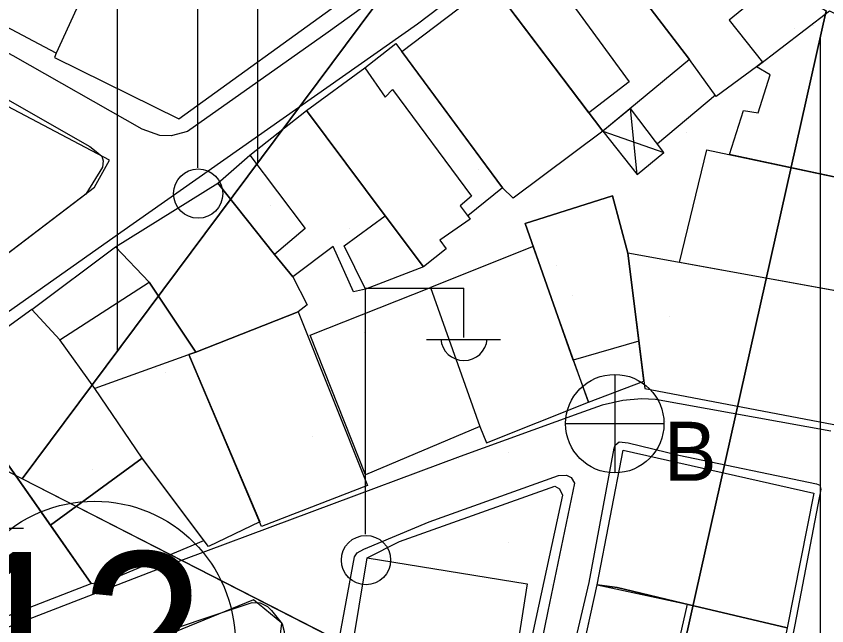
# Model space of a CAD drawing. Extents: x 417997 to 421451, y 4451742 to 4455216.
# Drawn here: x 420560.6 to 420618.3, y 4453187.8 to 4453231.1 of the extents above; entities that cross this region are included whole.
import ezdxf

# ---------------------------------------------------------------- set-up
doc = ezdxf.new("R2010")
doc.units = 0
for name, color, linetype in [('ADA', 7, 'Continuous'), ('ADAKENARI', 7, 'Continuous'), ('B_Mesken', 7, 'Continuous'), ('B_Sundurma', 7, 'Continuous'), ('B_Teras', 7, 'Continuous'), ('Default', 7, 'Continuous'), ('KD_DAIRE', 7, 'Continuous'), ('KD_YGEN', 7, 'Continuous'), ('PL_AYA_PARK_DINLENME', 7, 'Continuous'), ('PL_KON_MEV_350', 7, 'Continuous'), ('S_Elektrik_Diregi', 7, 'Continuous'), ('S_Rogar_Kapagi_Buski', 7, 'Continuous'), ('Sinir_Duvar_tek_tarafa_ait', 7, 'Continuous'), ('Sinir_Tel_bir_taraf', 7, 'Continuous'), ('TR_ORTAYOGUNKONUT', 7, 'Continuous'), ('TR_PARKALANI', 7, 'Continuous'), ('Yol_Sose', 7, 'Continuous')]:
    doc.layers.add(name, color=color, linetype=linetype)

# ---------------------------------------------------------------- blocks, each defined once
blk = doc.blocks.new('POINT_DISPLAY')
at = {"layer": 'Default'}
blk.add_line((0, 0), (0, 0), dxfattribs=at)

msp = doc.modelspace()

# ---------------------------------------------------------------- linework, layer by layer
at = {"layer": 'ADA'}
for p, q in [((420561.071, 4453198.235), (420595.111, 4453243.909)), ((420561.071, 4453198.235), (420595.111, 4453243.909)), ((420618.239, 4453231.518), (420605.343, 4453173.914)), ((420618.239, 4453231.518), (420605.343, 4453173.914))]:
    msp.add_line(p, q, dxfattribs=at)
at = {"layer": 'ADAKENARI'}
for p, q in [((420561.071, 4453198.235), (420522.033, 4453218.208)), ((420561.071, 4453198.235), (420522.033, 4453218.208)), ((420597.437, 4453179.63), (420561.071, 4453198.235)), ((420597.437, 4453179.63), (420561.071, 4453198.235))]:
    msp.add_line(p, q, dxfattribs=at)
at = {"layer": 'B_Mesken'}
for points in [[(420569.132, 4453240.845), (420563.48, 4453228.503), (420555.492, 4453232.748), (420556.556, 4453234.856), (420559.534, 4453240.82), (420561.488, 4453244.658), (420565.013, 4453242.633), (420565.729, 4453243.796), (420569.491, 4453241.558)], [(420614.425, 4453233.388), (420611.335, 4453230.863), (420613.704, 4453227.862), (420613.289, 4453227.543), (420610.419, 4453225.424), (420608.524, 4453228.06), (420600.574, 4453238.445), (420607.128, 4453243.525)], [(420572.207, 4453223.836), (420583.886, 4453232.284), (420577.46, 4453235.908), (420576.407, 4453236.426), (420575.291, 4453234.329), (420572.643, 4453235.619), (420573.784, 4453238.017), (420571.863, 4453238.901), (420572.052, 4453239.225), (420569.132, 4453240.845), (420563.48, 4453228.503), (420563.373, 4453228.203)], [(420600.574, 4453238.445), (420608.524, 4453228.06), (420602.345, 4453222.955), (420594.422, 4453233.472)], [(420602.345, 4453222.955), (420595.967, 4453218.19), (420595.231, 4453218.939), (420588.054, 4453228.638), (420594.422, 4453233.472)], [(420611.35, 4453221.302), (420612.367, 4453224.437), (420613.4, 4453224.26), (420614.254, 4453226.965), (420613.289, 4453227.543), (420618.461, 4453231.522), (420623.822, 4453228.823), (420623.268, 4453225.02), (420624.046, 4453224.855), (420623.763, 4453222.566), (420623.262, 4453222.759), (420622.354, 4453218.95)], [(420585.427, 4453227.458), (420587.645, 4453229.19), (420595.231, 4453218.939), (420592.753, 4453216.93), (420592.922, 4453216.711), (420590.763, 4453215.205), (420591.216, 4453214.604), (420589.592, 4453213.308), (420586.877, 4453216.941), (420581.282, 4453224.43)], [(420551.192, 4453217.019), (420550.091, 4453215.148), (420556.425, 4453211.537), (420566.214, 4453218.97), (420567.279, 4453220.903), (420556.165, 4453226.745), (420554.567, 4453223.655)], [(420585.486, 4453211.733), (420584.622, 4453211.539), (420583.19, 4453214.758), (420580.306, 4453212.6), (420579.007, 4453214.18), (420574.986, 4453219.263), (420577.245, 4453221.263), (420581.282, 4453224.43), (420586.877, 4453216.941), (420589.592, 4453213.308)], [(420607.798, 4453213.622), (420609.74, 4453221.646), (420622.59, 4453218.899), (420620.994, 4453211.235)], [(420567.704, 4453214.737), (420574.986, 4453219.263), (420579.007, 4453214.18), (420580.306, 4453212.6), (420581.331, 4453210.615), (420580.684, 4453210.107), (420573.417, 4453207.253), (420570.09, 4453212.223)], [(420600.236, 4453206.678), (420601.332, 4453203.69), (420605.275, 4453205.191), (420604.921, 4453208.018), (420604.137, 4453214.284), (420603.052, 4453218.352), (420596.834, 4453216.392)], [(420561.761, 4453210.27), (420567.704, 4453214.737), (420570.09, 4453212.223), (420573.417, 4453207.253), (420572.927, 4453207.076), (420577.955, 4453195.173), (420574.312, 4453193.427), (420569.604, 4453199.714), (420566.235, 4453204.656), (420563.744, 4453208.119)], [(420597.408, 4453214.755), (420590.111, 4453211.845), (420593.614, 4453201.969), (420594.092, 4453200.803), (420601.332, 4453203.69)], [(420604.137, 4453214.284), (420605.341, 4453204.671), (420619.154, 4453202.021), (420621.267, 4453211.186)], [(420593.614, 4453201.969), (420585.475, 4453198.526), (420581.548, 4453208.445), (420590.111, 4453211.845)], [(420561.761, 4453210.27), (420555.299, 4453205.62), (420558.728, 4453201.129), (420563.074, 4453194.945), (420569.604, 4453199.714), (420566.235, 4453204.656), (420563.744, 4453208.119)], [(420573.417, 4453207.253), (420580.684, 4453210.107), (420585.617, 4453197.756), (420578.087, 4453194.861), (420572.927, 4453207.076)], [(420544.97, 4453187.253), (420546.476, 4453183.24), (420565.982, 4453190.805), (420558.728, 4453201.129), (420541.923, 4453194.862), (420542.127, 4453194.246)], [(420601.95, 4453190.697), (420603.793, 4453200.285), (420617.362, 4453197.226), (420615.473, 4453187.654), (420608.009, 4453189.4), (420603.377, 4453190.514)], [(420563.074, 4453194.945), (420565.982, 4453190.805), (420567.047, 4453190.947), (420573.991, 4453193.856), (420569.604, 4453199.714)], [(420583.919, 4453182.453), (420585.596, 4453192.628), (420596.963, 4453190.763), (420595.383, 4453180.622)], [(420600.118, 4453182.412), (420601.95, 4453190.697), (420603.377, 4453190.514), (420608.009, 4453189.4), (420615.473, 4453187.654), (420613.753, 4453178.986)], [(420579.025, 4453183.842), (420579.518, 4453187.982), (420577.509, 4453189.626), (420566.912, 4453185.297), (420566.016, 4453182.699), (420564.842, 4453176.503), (420566.095, 4453176.396), (420575.156, 4453175.13), (420577.661, 4453174.752), (420578.452, 4453179.661)]]:
    msp.add_lwpolyline(points, close=True, dxfattribs=at)
at = {"layer": 'B_Sundurma'}
for p, q in [((420604.788, 4453219.886), (420604.314, 4453224.582)), ((420602.345, 4453222.955), (420606.701, 4453221.456))]:
    msp.add_line(p, q, dxfattribs=at)
msp.add_lwpolyline([(420602.345, 4453222.955), (420604.788, 4453219.886), (420606.701, 4453221.456), (420604.314, 4453224.582)], close=True, dxfattribs=at)
at = {"layer": 'B_Teras'}
for points in [[(420598.129, 4453236.468), (420600.587, 4453232.877), (420599.961, 4453232.323), (420604.231, 4453226.477), (420601.355, 4453224.268), (420594.422, 4453233.472)], [(420581.282, 4453224.43), (420585.427, 4453227.458), (420586.883, 4453225.387), (420587.4, 4453225.915), (420593.024, 4453218.343), (420592.202, 4453217.642), (420592.922, 4453216.711), (420590.763, 4453215.205), (420591.216, 4453214.604), (420589.592, 4453213.308)], [(420581.178, 4453216.042), (420579.007, 4453214.18), (420574.986, 4453219.263), (420577.245, 4453221.263)], [(420596.834, 4453216.392), (420603.052, 4453218.352), (420604.137, 4453214.284), (420604.921, 4453208.018), (420600.236, 4453206.678)], [(420589.592, 4453213.308), (420585.486, 4453211.733), (420583.952, 4453214.798), (420586.877, 4453216.941)], [(420570.09, 4453212.223), (420573.417, 4453207.253), (420566.235, 4453204.656), (420563.744, 4453208.119)], [(420608.354, 4453189.32), (420607.347, 4453184.939), (420601.043, 4453186.595), (420601.95, 4453190.697)]]:
    msp.add_lwpolyline(points, close=True, dxfattribs=at)
at = {"layer": 'KD_DAIRE'}
msp.add_circle((420566.212, 4453186.647), 10, dxfattribs=at)
msp.add_circle((420566.212, 4453186.647), 10, dxfattribs=at)
at = {"layer": 'PL_AYA_PARK_DINLENME'}
msp.add_lwpolyline([(420618.239, 4453231.518), (420605.343, 4453173.914), (420604.456, 4453174.758), (420603.536, 4453175.566), (420602.587, 4453176.339), (420601.609, 4453177.075), (420600.603, 4453177.773), (420599.572, 4453178.433), (420598.516, 4453179.052), (420597.437, 4453179.63), (420561.071, 4453198.235), (420595.111, 4453243.909)], close=True, dxfattribs=at)
msp.add_lwpolyline([(420618.239, 4453231.518), (420605.343, 4453173.914), (420604.456, 4453174.758), (420603.536, 4453175.566), (420602.587, 4453176.339), (420601.609, 4453177.075), (420600.603, 4453177.773), (420599.572, 4453178.433), (420598.516, 4453179.052), (420597.437, 4453179.63), (420561.071, 4453198.235), (420595.111, 4453243.909)], close=True, dxfattribs=at)
at = {"layer": 'PL_KON_MEV_350'}
msp.add_lwpolyline([(420711.546, 4452915.465), (420572.374, 4452946.148), (420614.174, 4453144.545), (420614.712, 4453148.056), (420614.858, 4453151.604), (420614.61, 4453155.148), (420613.97, 4453158.642), (420612.948, 4453162.043), (420611.554, 4453165.31), (420609.807, 4453168.403), (420607.728, 4453171.283), (420605.343, 4453173.914), (420618.239, 4453231.518), (420595.111, 4453243.909), (420561.071, 4453198.235), (420522.033, 4453218.208), (420517.833, 4453231.587), (420606.535, 4453398.044), (420620.312, 4453402.668)], dxfattribs=at)
at = {"layer": 'S_Elektrik_Diregi'}
for p, q in [((420573.546, 4453220.358), (420573.546, 4453237.858)), ((420585.478, 4453194.298), (420585.478, 4453211.798)), ((420585.478, 4453211.798), (420592.478, 4453211.798)), ((420592.478, 4453208.298), (420592.478, 4453211.798)), ((420589.818, 4453208.158), (420595.068, 4453208.158)), ((420555.899, 4453194.727), (420561.149, 4453194.727))]:
    msp.add_line(p, q, dxfattribs=at)
for centre in [(420573.582, 4453218.522), (420585.514, 4453192.463)]:
    msp.add_circle(centre, 1.75, dxfattribs=at)
msp.add_arc((420592.479, 4453208.311), 1.658, 184.83843, 355.14641, dxfattribs=at)
at = {"layer": 'S_Rogar_Kapagi_Buski'}
for p, q in [((420603.201, 4453205.663), (420603.201, 4453198.663)), ((420599.701, 4453202.163), (420606.701, 4453202.163))]:
    msp.add_line(p, q, dxfattribs=at)
msp.add_circle((420603.201, 4453202.163), 3.5, dxfattribs=at)
at = {"layer": 'Sinir_Duvar_tek_tarafa_ait'}
msp.add_lwpolyline([(420610.356, 4453225.512), (420606.236, 4453222.066)], dxfattribs=at)
at = {"layer": 'Sinir_Tel_bir_taraf'}
msp.add_lwpolyline([(420585.596, 4453192.628), (420587.901, 4453193.773), (420598.936, 4453197.707), (420599.276, 4453197.531), (420599.479, 4453197.087), (420595.876, 4453180.412), (420595.383, 4453180.622)], dxfattribs=at)
at = {"layer": 'TR_ORTAYOGUNKONUT'}
for p, q in [((420577.833, 4453220.727), (420577.833, 4453344.183)), ((420577.833, 4453220.727), (420577.833, 4453344.183)), ((420567.833, 4453207.309), (420567.833, 4453325.417)), ((420567.833, 4453207.309), (420567.833, 4453325.417)), ((420617.833, 4452936.126), (420617.833, 4453229.705)), ((420617.833, 4452936.126), (420617.833, 4453229.705))]:
    msp.add_line(p, q, dxfattribs=at)
at = {"layer": 'Yol_Sose'}
for points in [[(420479.228, 4453303.744), (420493.444, 4453296.951), (420512.652, 4453286.896), (420529.314, 4453278.019), (420543.831, 4453269.947), (420560.503, 4453261.379), (420576.417, 4453252.174), (420590.254, 4453244.205), (420595.156, 4453241.413), (420595.944, 4453240.707), (420596.134, 4453240.183), (420595.793, 4453239.349), (420582.831, 4453230.009), (420572.823, 4453222.939), (420571.649, 4453222.634), (420570.86, 4453222.65), (420569.605, 4453223.093), (420560.435, 4453228.329), (420546.25, 4453235.974), (420530.529, 4453244.795), (420515.557, 4453252.944), (420500.712, 4453260.713), (420486.682, 4453268.008)], [(420544.803, 4453233.904), (420565.881, 4453221.862), (420566.206, 4453221.61), (420566.718, 4453221.193), (420566.83, 4453220.864), (420566.766, 4453220.394), (420565.598, 4453218.491), (420553.918, 4453209.594), (420553.34, 4453209.372), (420538.845, 4453206.735), (420538.038, 4453206.929), (420511.745, 4453221.672), (420496.528, 4453229.531), (420479.894, 4453238.727), (420479.696, 4453239.344), (420478.545, 4453258.607), (420478.556, 4453267.575), (420478.645, 4453268.003), (420478.731, 4453267.97), (420479.08, 4453268.054), (420491.754, 4453261.632)], [(420450.384, 4453222.566), (420442.969, 4453227.878), (420442.989, 4453228.424), (420448.445, 4453239.305), (420449.249, 4453239.99), (420450.175, 4453240.162), (420456.526, 4453239.974), (420472.543, 4453235.785), (420485.393, 4453231.22), (420507.386, 4453218.95), (420523.181, 4453209.786), (420535.962, 4453202.793), (420537.064, 4453202.315), (420538.699, 4453202.351), (420539.767, 4453202.679), (420554.345, 4453206.085), (420568.085, 4453215.787), (420589.164, 4453230.591), (420615.143, 4453250.282), (420626.447, 4453259.332)], [(420618.575, 4453201.625), (420606.089, 4453203.882), (420605.093, 4453203.936), (420603.778, 4453203.803), (420602.311, 4453203.468), (420600.643, 4453202.885), (420592.213, 4453199.828), (420571.112, 4453191.949), (420543.276, 4453181.203), (420534.248, 4453177.107), (420523.599, 4453171.338), (420522.618, 4453171.148), (420522.05, 4453171.243), (420510.471, 4453178.956), (420493.982, 4453191.626), (420479.091, 4453202.152), (420463.28, 4453213.553)], [(420603.481, 4453129.583), (420598.135, 4453104.597), (420597.903, 4453104.436), (420597.59, 4453104.388), (420597.309, 4453104.413), (420581.971, 4453107.87), (420581.829, 4453107.973), (420581.81, 4453108.439), (420588.508, 4453132.726), (420591.463, 4453146.763), (420594.364, 4453161.059), (420601.379, 4453190.875), (420603.155, 4453200.431), (420603.235, 4453200.642), (420603.525, 4453200.866), (420604.162, 4453200.807), (420607.761, 4453199.923)], [(420607.761, 4453199.923), (420617.557, 4453197.888), (420617.773, 4453197.78), (420617.85, 4453197.499), (420616.015, 4453187.866), (420612.575, 4453170.648)], [(420590.325, 4453147.242), (420587.898, 4453135.475), (420584.332, 4453123.26), (420578.828, 4453109.615), (420578.389, 4453109.48), (420577.803, 4453109.483), (420569.575, 4453112.392), (420569.479, 4453113.166), (420572.457, 4453126.26), (420576.237, 4453145.223), (420579.794, 4453166.201), (420584.697, 4453192.684), (420584.896, 4453192.968), (420585.35, 4453193.236), (420590.013, 4453195.172), (420599.192, 4453198.486), (420599.772, 4453198.49), (420600.113, 4453198.341), (420600.338, 4453197.923), (420598.454, 4453188.832)], [(420569.126, 4453186.664), (420577.429, 4453189.438), (420577.983, 4453189.431), (420578.515, 4453189.169), (420578.802, 4453188.88), (420579.542, 4453187.922), (420579.685, 4453187.372), (420578.279, 4453175.484), (420574.541, 4453154.423), (420570.352, 4453129.879), (420566.648, 4453115.942), (420565.92, 4453115.406), (420565.26, 4453115.453), (420542.036, 4453123.911), (420541.788, 4453124.399), (420541.811, 4453125.013), (420544.029, 4453136.351), (420547.59, 4453156.828), (420551.145, 4453179.368), (420551.472, 4453179.74), (420551.774, 4453179.938), (420564.799, 4453184.93)], [(420598.454, 4453188.832), (420592.653, 4453160.486), (420590.325, 4453147.242)]]:
    msp.add_lwpolyline(points, dxfattribs=at)

# ---------------------------------------------------------------- block references
at = {"layer": 'TR_PARKALANI', "xscale": 0.1, "yscale": 0.10000000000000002}
for p in [(420617.333, 4453230.493), (420617.333, 4453230.493), (420616.001, 4453230.268), (420616.001, 4453230.268), (420586.857, 4453229.233), (420586.857, 4453229.233), (420608.289, 4453222.857), (420608.289, 4453222.857), (420593.517, 4453220.253), (420593.517, 4453220.253), (420578.745, 4453217.648), (420578.745, 4453217.648), (420584.316, 4453216.006), (420584.316, 4453216.006), (420599.088, 4453213.401), (420599.088, 4453213.401), (420600.178, 4453211.273), (420600.178, 4453211.273), (420607.108, 4453209.752), (420607.108, 4453209.752), (420585.406, 4453208.668), (420585.406, 4453208.668), (420570.634, 4453206.063), (420570.634, 4453206.063), (420571.271, 4453205.789), (420571.271, 4453205.789), (420606.838, 4453202.293), (420606.838, 4453202.293), (420581.711, 4453201.234), (420581.711, 4453201.234), (420595.618, 4453200.11), (420595.618, 4453200.11), (420592.066, 4453199.688), (420592.066, 4453199.688), (420566.071, 4453198.914), (420566.071, 4453198.914), (420577.294, 4453197.084), (420577.294, 4453197.084), (420595.615, 4453193.705), (420595.615, 4453193.705), (420598.727, 4453190.708), (420598.727, 4453190.708), (420583.955, 4453188.104), (420583.955, 4453188.104)]:
    msp.add_blockref('POINT_DISPLAY', p, dxfattribs=at)

# ---------------------------------------------------------------- texts
at = {"layer": 'KD_YGEN'}
msp.add_text('12', height=12, dxfattribs=at).set_placement((420556.237, 4453181.032))
msp.add_text('12', height=12, dxfattribs=at).set_placement((420556.237, 4453181.032))
at = {"layer": 'S_Rogar_Kapagi_Buski'}
msp.add_text('B', height=4.2, dxfattribs=at).set_placement((420606.701, 4453198.099))

doc.saveas('drawing.dxf')
